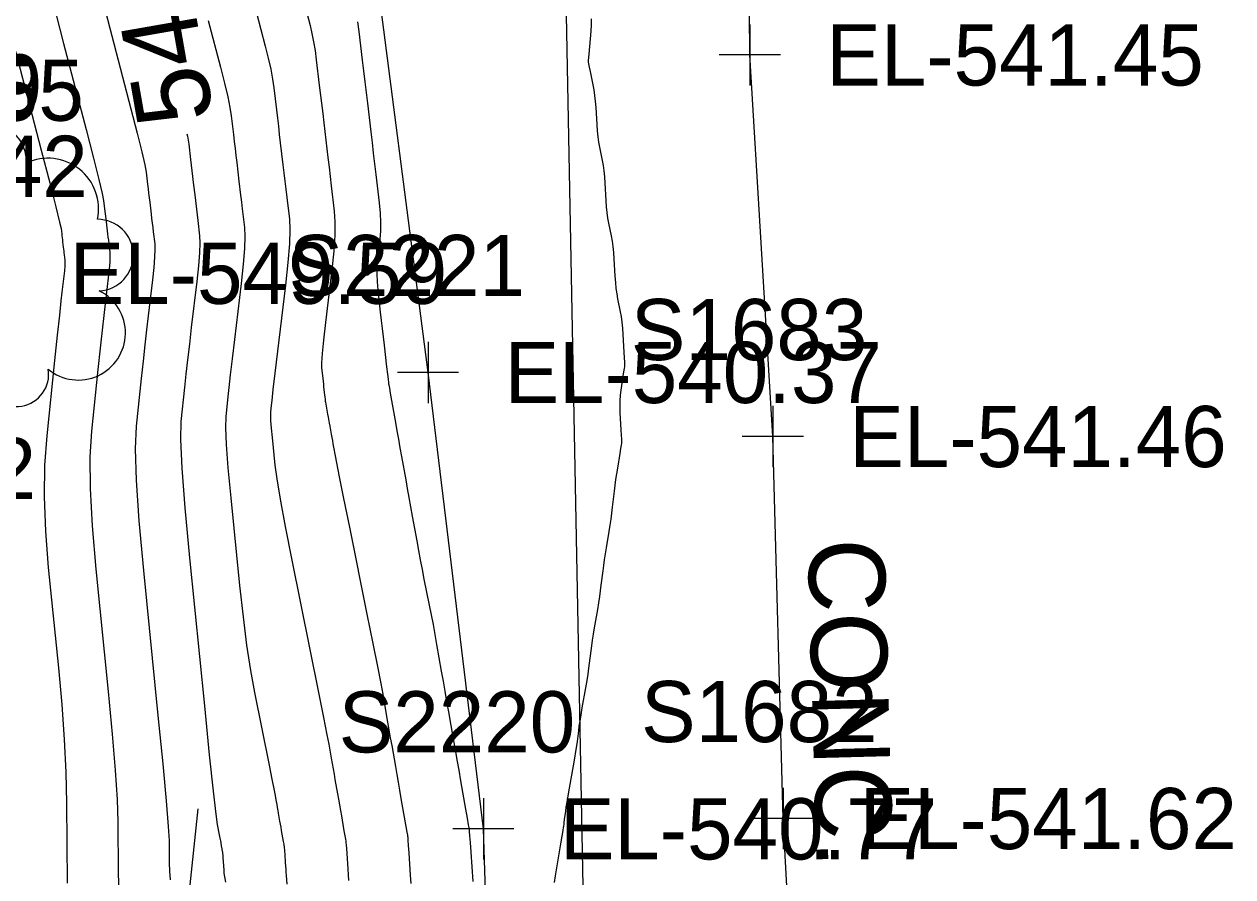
# Model space of a CAD drawing. Extents: x 1724534 to 1727318, y 657156 to 660047.
# Drawn here: x 1725501.3 to 1725580.3, y 658885.5 to 658941.3 of the extents above; entities that cross this region are included whole.
import ezdxf

# ---------------------------------------------------------------- set-up
doc = ezdxf.new("R2010")
doc.units = 0
for name, color, linetype in [('SURVEY - CONTOURS - Index with Text', 7, 'Continuous'), ('SURVEY - CONTOURS - Intermediate with optional Text', 7, 'Continuous'), ('SURVEY - DTM - Breaklines', 7, 'Continuous'), ('SURVEY - DTM - Breaklines - Points - Elevations', 7, 'Continuous'), ('SURVEY - DTM - Breaklines - Points - Locators', 7, 'Continuous'), ('SURVEY - DTM - Breaklines - Points - Numbers', 7, 'Continuous'), ('SURVEY - ROADSIDE BARRIERS - Points - Elevations', 7, 'Continuous'), ('SURVEY - TRANSPORTATION - Features', 7, 'Continuous'), ('SURVEY - TRANSPORTATION - Features - Points - Elevations', 7, 'Continuous'), ('SURVEY - TRANSPORTATION - Features - Points - Locators', 7, 'Continuous'), ('SURVEY - TRANSPORTATION - Features - Points - Numbers', 7, 'Continuous'), ('SURVEY - TRANSPORTATION - Features Text', 7, 'Continuous'), ('SURVEY - UTILITIES - Fiber Optic Cable (Underground) with Text', 7, 'Continuous'), ('SURVEY - UTILITIES - Overhead Wire Crossings', 7, 'Continuous'), ('SURVEY - VEGETATION - Features - Points - Elevations', 7, 'Continuous'), ('SURVEY - VEGETATION - Features - Points - Numbers', 7, 'Continuous'), ('SURVEY - VEGETATION - Features with Text', 7, 'Continuous')]:
    doc.layers.add(name, color=color, linetype=linetype)

msp = doc.modelspace()

# ---------------------------------------------------------------- linework, layer by layer
at = {"layer": 'SURVEY - CONTOURS - Index with Text'}
msp.add_lwpolyline([(1725511.91, 658934.145), (1725511.945, 658933.984), (1725512.031, 658933.472), (1725512.15, 658932.47), (1725512.195, 658932.094), (1725512.24, 658931.719), (1725512.284, 658931.344), (1725512.329, 658930.969), (1725512.447, 658929.97), (1725512.492, 658929.596), (1725512.536, 658929.222), (1725512.581, 658928.849), (1725512.625, 658928.475), (1725512.743, 658927.48), (1725512.765, 658927.013), (1725512.742, 658926.356), (1725512.674, 658925.51), (1725512.562, 658924.476), (1725512.203, 658921.465), (1725512.074, 658920.373), (1725511.957, 658919.355), (1725511.852, 658918.411), (1725511.758, 658917.542), (1725511.525, 658915.324), (1725511.494, 658914.142), (1725511.576, 658912.26), (1725511.772, 658909.678), (1725512.08, 658906.397), (1725513.055, 658896.714), (1725513.381, 658893.505), (1725513.629, 658891.142), (1725513.798, 658889.624), (1725513.887, 658888.95), (1725514.022, 658888.282), (1725514.067, 658888.058), (1725514.101, 658887.888), (1725514.124, 658887.772), (1725514.136, 658887.71), (1725514.153, 658887.615), (1725514.159, 658887.579), (1725514.165, 658887.543), (1725514.171, 658887.507), (1725514.178, 658887.471), (1725514.195, 658887.373), (1725514.201, 658887.337), (1725514.208, 658887.3), (1725514.214, 658887.262), (1725514.221, 658887.225), (1725514.239, 658887.124), (1725514.244, 658887.092), (1725514.249, 658887.068), (1725514.251, 658887.054), (1725514.252, 658887.049), (1725514.252, 658887.049), (1725514.252, 658887.044), (1725514.253, 658887.029), (1725514.255, 658887.005), (1725514.257, 658886.971), (1725514.264, 658886.867), (1725514.267, 658886.828), (1725514.27, 658886.789), (1725514.272, 658886.75), (1725514.275, 658886.71), (1725514.282, 658886.604), (1725514.285, 658886.564), (1725514.288, 658886.524), (1725514.29, 658886.484), (1725514.293, 658886.444), (1725514.301, 658886.336), (1725514.303, 658886.295), (1725514.306, 658886.254), (1725514.309, 658886.213), (1725514.312, 658886.172), (1725514.319, 658886.062), (1725514.322, 658886.02), (1725514.325, 658885.978), (1725514.328, 658885.937), (1725514.331, 658885.894), (1725514.338, 658885.782), (1725514.433, 658885.176)], dxfattribs=at)
at = {"layer": 'SURVEY - CONTOURS - Intermediate with optional Text'}
for points in [[(1725506.592, 658942.158), (1725507.005, 658940.55), (1725508.248, 658935.79), (1725508.66, 658934.192), (1725508.964, 658932.966), (1725509.16, 658932.112), (1725509.249, 658931.632), (1725509.342, 658930.848), (1725509.377, 658930.554), (1725509.412, 658930.26), (1725509.447, 658929.967), (1725509.482, 658929.674), (1725509.575, 658928.893), (1725509.609, 658928.6), (1725509.644, 658928.307), (1725509.679, 658928.015), (1725509.713, 658927.723), (1725509.806, 658926.945), (1725509.823, 658926.579), (1725509.805, 658926.065), (1725509.752, 658925.404), (1725509.664, 658924.594), (1725509.383, 658922.239), (1725509.276, 658921.32), (1725509.164, 658920.329), (1725509.047, 658919.266), (1725508.926, 658918.132), (1725508.598, 658915.011), (1725508.535, 658913.543), (1725508.592, 658911.48), (1725508.769, 658908.822), (1725509.066, 658905.568), (1725510.02, 658896.098), (1725510.333, 658892.922), (1725510.558, 658890.498), (1725510.695, 658888.825), (1725510.744, 658887.903), (1725510.757, 658886.447), (1725510.775, 658885.896), (1725510.819, 658885.333)], [(1725516.47, 658942.052), (1725517.04, 658939.869), (1725517.235, 658939.085), (1725517.393, 658938.371), (1725517.513, 658937.727), (1725517.596, 658937.153), (1725517.767, 658935.714), (1725517.831, 658935.175), (1725517.895, 658934.636), (1725517.959, 658934.097), (1725518.022, 658933.56), (1725518.193, 658932.126), (1725518.256, 658931.589), (1725518.32, 658931.052), (1725518.384, 658930.516), (1725518.448, 658929.98), (1725518.617, 658928.552), (1725518.649, 658927.88), (1725518.616, 658926.938), (1725518.519, 658925.724), (1725518.358, 658924.239), (1725517.842, 658919.917), (1725517.67, 658918.479), (1725517.543, 658917.407), (1725517.461, 658916.702), (1725517.422, 658916.364), (1725517.379, 658915.949), (1725517.373, 658915.728), (1725517.388, 658915.376), (1725517.425, 658914.893), (1725517.482, 658914.28), (1725517.665, 658912.469), (1725517.786, 658911.571), (1725518.012, 658910.235), (1725518.344, 658908.462), (1725518.782, 658906.251), (1725520.526, 658897.601), (1725520.855, 658895.954), (1725521.077, 658894.827), (1725521.191, 658894.222), (1725521.352, 658893.303), (1725521.413, 658892.957), (1725521.474, 658892.609), (1725521.536, 658892.258), (1725521.598, 658891.905), (1725521.764, 658890.96), (1725521.826, 658890.604), (1725521.889, 658890.245), (1725521.953, 658889.884), (1725522.017, 658889.521), (1725522.188, 658888.547), (1725522.284, 658887.999), (1725522.308, 658887.862), (1725522.316, 658887.816), (1725522.316, 658887.815), (1725522.319, 658887.767), (1725522.329, 658887.625), (1725522.345, 658887.389), (1725522.368, 658887.059), (1725522.436, 658886.053), (1725522.462, 658885.674), (1725522.488, 658885.294)], [(1725519.626, 658942.553), (1725519.971, 658941.229), (1725520.094, 658940.717), (1725520.202, 658940.173), (1725520.297, 658939.599), (1725520.378, 658938.993), (1725520.575, 658937.336), (1725520.796, 658935.474), (1725520.869, 658934.855), (1725521.139, 658932.585), (1725521.212, 658931.967), (1725521.286, 658931.349), (1725521.359, 658930.732), (1725521.554, 658929.087), (1725521.599, 658928.386), (1725521.587, 658927.515), (1725521.518, 658926.474), (1725521.392, 658925.264), (1725520.98, 658921.811), (1725520.847, 658920.655), (1725520.759, 658919.774), (1725520.715, 658919.169), (1725520.714, 658918.841), (1725520.772, 658918.332), (1725520.816, 658917.953), (1725520.838, 658917.764), (1725520.859, 658917.576), (1725520.916, 658917.076), (1725520.935, 658916.911), (1725520.949, 658916.793), (1725520.957, 658916.721), (1725520.96, 658916.695), (1725520.962, 658916.687), (1725520.966, 658916.661), (1725520.979, 658916.588), (1725521.12, 658915.8), (1725521.154, 658915.61), (1725521.224, 658915.22), (1725521.26, 658915.021), (1725521.355, 658914.485), (1725521.392, 658914.282), (1725521.428, 658914.076), (1725521.466, 658913.867), (1725521.504, 658913.654), (1725521.606, 658913.082), (1725521.693, 658912.628), (1725521.878, 658911.697), (1725522.161, 658910.287), (1725522.541, 658908.4), (1725523.685, 658902.729), (1725524.072, 658900.806), (1725524.373, 658899.29), (1725524.588, 658898.18), (1725524.719, 658897.478), (1725524.952, 658896.147), (1725525.04, 658895.646), (1725525.129, 658895.142), (1725525.218, 658894.634), (1725525.308, 658894.122), (1725525.548, 658892.753), (1725525.639, 658892.237), (1725525.73, 658891.718), (1725525.822, 658891.195), (1725525.914, 658890.668), (1725526.301, 658888.465), (1725526.336, 658888.266), (1725526.348, 658888.198), (1725526.353, 658888.129), (1725526.367, 658887.923), (1725526.39, 658887.581), (1725526.423, 658887.103), (1725526.522, 658885.645), (1725526.56, 658885.098)], [(1725503.364, 658941.93), (1725503.85, 658940.05), (1725505.317, 658934.43), (1725505.801, 658932.56), (1725506.154, 658931.164), (1725506.376, 658930.241), (1725506.467, 658929.792), (1725506.534, 658929.226), (1725506.61, 658928.59), (1725506.635, 658928.379), (1725506.727, 658927.603), (1725506.752, 658927.392), (1725506.777, 658927.181), (1725506.802, 658926.971), (1725506.869, 658926.409), (1725506.881, 658926.145), (1725506.868, 658925.774), (1725506.83, 658925.297), (1725506.767, 658924.713), (1725506.564, 658923.013), (1725506.477, 658922.266), (1725506.37, 658921.302), (1725506.243, 658920.121), (1725506.094, 658918.721), (1725505.671, 658914.698), (1725505.57, 658913.003), (1725505.584, 658910.932), (1725505.713, 658908.488), (1725505.958, 658905.668), (1725506.765, 658897.651), (1725507.032, 658894.863), (1725507.225, 658892.513), (1725507.346, 658890.601), (1725507.393, 658889.127), (1725507.423, 658885.78), (1725507.464, 658884.512)], [(1725513.315, 658941.551), (1725514.109, 658938.509), (1725514.377, 658937.454), (1725514.583, 658936.569), (1725514.729, 658935.856), (1725514.814, 658935.313), (1725514.959, 658934.092), (1725515.013, 658933.634), (1725515.067, 658933.177), (1725515.121, 658932.721), (1725515.176, 658932.264), (1725515.32, 658931.048), (1725515.428, 658930.137), (1725515.482, 658929.682), (1725515.536, 658929.228), (1725515.68, 658928.016), (1725515.707, 658927.447), (1725515.679, 658926.647), (1725515.597, 658925.617), (1725515.46, 658924.357), (1725515.022, 658920.691), (1725514.872, 658919.426), (1725514.75, 658918.381), (1725514.656, 658917.557), (1725514.59, 658916.953), (1725514.452, 658915.636), (1725514.433, 658914.935), (1725514.482, 658913.818), (1725514.598, 658912.286), (1725514.781, 658910.338), (1725515.36, 658904.591), (1725515.584, 658902.538), (1725515.821, 658900.689), (1725516.071, 658899.043), (1725516.335, 658897.601), (1725517.297, 658892.83), (1725517.478, 658891.921), (1725517.6, 658891.3), (1725517.663, 658890.966), (1725517.752, 658890.459), (1725517.786, 658890.268), (1725517.82, 658890.076), (1725517.854, 658889.883), (1725517.888, 658889.688), (1725517.979, 658889.166), (1725518.014, 658888.97), (1725518.049, 658888.772), (1725518.084, 658888.573), (1725518.213, 658887.836), (1725518.244, 658887.66), (1725518.284, 658887.433), (1725518.284, 658887.432), (1725518.286, 658887.406), (1725518.291, 658887.327), (1725518.3, 658887.197), (1725518.312, 658887.015), (1725518.35, 658886.46), (1725518.379, 658886.042), (1725518.393, 658885.831), (1725518.408, 658885.619), (1725518.446, 658885.053)], [(1725523.081, 658941.47), (1725523.16, 658940.833), (1725523.383, 658938.958), (1725523.466, 658938.255), (1725523.55, 658937.553), (1725523.633, 658936.851), (1725523.716, 658936.15), (1725523.938, 658934.282), (1725524.021, 658933.581), (1725524.104, 658932.882), (1725524.187, 658932.183), (1725524.27, 658931.484), (1725524.491, 658929.623), (1725524.557, 658928.952), (1725524.587, 658928.335), (1725524.582, 658927.772), (1725524.542, 658927.264), (1725524.389, 658925.98), (1725524.346, 658925.49), (1725524.334, 658924.986), (1725524.351, 658924.465), (1725524.398, 658923.929), (1725524.564, 658922.48), (1725524.626, 658921.937), (1725524.688, 658921.397), (1725524.75, 658920.859), (1725524.811, 658920.323), (1725524.974, 658918.896), (1725525.028, 658918.427), (1725525.067, 658918.089), (1725525.091, 658917.883), (1725525.1, 658917.809), (1725525.104, 658917.788), (1725525.117, 658917.713), (1725525.154, 658917.506), (1725525.215, 658917.167), (1725525.299, 658916.695), (1725525.556, 658915.259), (1725525.653, 658914.717), (1725525.751, 658914.165), (1725525.851, 658913.605), (1725525.953, 658913.036), (1725526.227, 658911.508), (1725526.33, 658910.929), (1725526.435, 658910.342), (1725526.542, 658909.744), (1725526.65, 658909.138), (1725526.942, 658907.506), (1725527.054, 658906.891), (1725527.17, 658906.271), (1725527.291, 658905.643), (1725527.417, 658905.01), (1725527.76, 658903.313), (1725527.887, 658902.675), (1725528.01, 658902.032), (1725528.13, 658901.385), (1725528.246, 658900.734), (1725528.552, 658898.991), (1725528.667, 658898.335), (1725528.783, 658897.675), (1725528.9, 658897.01), (1725529.018, 658896.339), (1725529.333, 658894.546), (1725529.451, 658893.871), (1725529.571, 658893.191), (1725529.691, 658892.506), (1725529.812, 658891.816), (1725530.136, 658889.97), (1725530.243, 658889.364), (1725530.319, 658888.931), (1725530.365, 658888.671), (1725530.38, 658888.583), (1725530.38, 658888.581), (1725530.386, 658888.49), (1725530.405, 658888.221), (1725530.435, 658887.773), (1725530.478, 658887.147), (1725530.608, 658885.238)], [(1725535.954, 658885.171), (1725536.017, 658885.599), (1725536.104, 658886.13), (1725536.367, 658887.683), (1725536.454, 658888.192), (1725536.515, 658888.557), (1725536.552, 658888.775), (1725536.565, 658888.848), (1725536.565, 658888.849), (1725536.565, 658888.849), (1725536.565, 658888.849), (1725536.565, 658888.85), (1725536.565, 658888.851), (1725536.565, 658888.853), (1725536.569, 658888.88), (1725536.579, 658888.959), (1725536.596, 658889.091), (1725536.619, 658889.275), (1725536.69, 658889.837), (1725536.725, 658890.089), (1725536.778, 658890.424), (1725536.848, 658890.842), (1725536.936, 658891.342), (1725537.194, 658892.788), (1725537.283, 658893.295), (1725537.355, 658893.732), (1725537.412, 658894.098), (1725537.452, 658894.395), (1725537.538, 658895.09), (1725537.577, 658895.38), (1725537.63, 658895.728), (1725537.695, 658896.133), (1725537.775, 658896.596), (1725538.003, 658897.908), (1725538.083, 658898.377), (1725538.151, 658898.8), (1725538.207, 658899.177), (1725538.25, 658899.507), (1725538.35, 658900.327), (1725538.392, 658900.652), (1725538.444, 658901.012), (1725538.506, 658901.405), (1725538.577, 658901.834), (1725538.78, 658903.022), (1725538.852, 658903.456), (1725538.915, 658903.866), (1725538.97, 658904.252), (1725539.017, 658904.615), (1725539.129, 658905.55), (1725539.174, 658905.907), (1725539.226, 658906.278), (1725539.284, 658906.661), (1725539.348, 658907.057), (1725539.528, 658908.13), (1725539.592, 658908.531), (1725539.652, 658908.929), (1725539.706, 658909.324), (1725539.755, 658909.717), (1725539.879, 658910.76), (1725539.927, 658911.148), (1725539.978, 658911.528), (1725540.032, 658911.901), (1725540.09, 658912.267), (1725540.249, 658913.232), (1725540.301, 658913.549), (1725540.338, 658913.776), (1725540.36, 658913.912), (1725540.368, 658913.957), (1725540.368, 658913.958), (1725540.365, 658914.009), (1725540.356, 658914.164), (1725540.342, 658914.422), (1725540.322, 658914.783), (1725540.26, 658915.882), (1725540.246, 658916.285), (1725540.251, 658916.67), (1725540.274, 658917.036), (1725540.316, 658917.383), (1725540.452, 658918.285), (1725540.497, 658918.581), (1725540.529, 658918.795), (1725540.549, 658918.924), (1725540.556, 658918.971), (1725540.558, 658918.984), (1725540.555, 658919.043), (1725540.547, 658919.208), (1725540.532, 658919.481), (1725540.51, 658919.861), (1725540.446, 658921.017), (1725540.416, 658921.436), (1725540.378, 658921.824), (1725540.329, 658922.182), (1725540.271, 658922.509), (1725540.102, 658923.342), (1725540.044, 658923.669), (1725539.996, 658924.025), (1725539.957, 658924.41), (1725539.928, 658924.824), (1725539.864, 658925.968), (1725539.835, 658926.383), (1725539.796, 658926.77), (1725539.746, 658927.129), (1725539.687, 658927.46), (1725539.514, 658928.304), (1725539.454, 658928.635), (1725539.405, 658928.992), (1725539.366, 658929.376), (1725539.337, 658929.786), (1725539.274, 658930.918), (1725539.245, 658931.329), (1725539.205, 658931.715), (1725539.155, 658932.075), (1725539.094, 658932.409), (1725538.916, 658933.266), (1725538.855, 658933.6), (1725538.805, 658933.958), (1725538.765, 658934.341), (1725538.736, 658934.748), (1725538.674, 658935.866), (1725538.645, 658936.273), (1725538.605, 658936.658), (1725538.553, 658937.019), (1725538.491, 658937.357), (1725538.308, 658938.227), (1725538.249, 658938.513), (1725538.206, 658938.717), (1725538.18, 658938.84), (1725538.171, 658938.883), (1725538.176, 658938.937), (1725538.217, 658939.363), (1725538.359, 658940.87), (1725538.385, 658941.282), (1725538.385, 658941.669)], [(1725500.695, 658939.549), (1725502.386, 658933.071), (1725502.943, 658930.929), (1725503.345, 658929.362), (1725503.592, 658928.369), (1725503.685, 658927.952), (1725503.726, 658927.604), (1725503.742, 658927.474), (1725503.757, 658927.343), (1725503.773, 658927.213), (1725503.788, 658927.083), (1725503.829, 658926.737), (1725503.845, 658926.607), (1725503.86, 658926.477), (1725503.875, 658926.348), (1725503.891, 658926.218), (1725503.932, 658925.873), (1725503.939, 658925.711), (1725503.931, 658925.483), (1725503.908, 658925.19), (1725503.869, 658924.831), (1725503.744, 658923.787), (1725503.679, 658923.213), (1725503.577, 658922.276), (1725503.438, 658920.975), (1725503.262, 658919.31), (1725502.744, 658914.386), (1725502.605, 658912.462), (1725502.576, 658910.385), (1725502.658, 658908.154), (1725502.851, 658905.769), (1725503.511, 658899.203), (1725503.73, 658896.804), (1725503.892, 658894.528), (1725503.996, 658892.378), (1725504.042, 658890.351), (1725504.089, 658885.113)]]:
    msp.add_lwpolyline(points, dxfattribs=at)
at = {"layer": 'SURVEY - DTM - Breaklines'}
msp.add_lwpolyline([(1725533.454, 658738.584), (1725529.91, 658768.444), (1725528.895, 658798.433), (1725528.35, 658828.444), (1725532.274, 658858.683), (1725531.303, 658888.673), (1725527.687, 658918.53), (1725523.837, 658948.374), (1725524.63, 658981.767), (1725524.814, 658996.206), (1725524.72, 658997.154)], dxfattribs=at)
at = {"layer": 'SURVEY - DTM - Breaklines - Points - Locators'}
for p, q in [((1725527.687, 658920.53), (1725527.687, 658916.53)), ((1725529.687, 658918.53), (1725525.687, 658918.53)), ((1725531.303, 658890.673), (1725531.303, 658886.673)), ((1725533.303, 658888.673), (1725529.303, 658888.673))]:
    msp.add_line(p, q, dxfattribs=at)
at = {"layer": 'SURVEY - TRANSPORTATION - Features'}
msp.add_lwpolyline([(1725570.831, 658646.253), (1725568.796, 658661.122), (1725567.732, 658676.049), (1725566.054, 658695.422), (1725564.662, 658714.496), (1725562.732, 658739.426), (1725560.5, 658764.327), (1725558.347, 658789.335), (1725556.113, 658814.238), (1725553.973, 658839.149), (1725552.257, 658864.379), (1725550.906, 658889.348), (1725550.236, 658914.341), (1725548.733, 658939.305), (1725548.535, 658964.315)], dxfattribs=at)
at = {"layer": 'SURVEY - TRANSPORTATION - Features - Points - Locators'}
for p, q in [((1725548.733, 658941.305), (1725548.733, 658937.305)), ((1725550.733, 658939.305), (1725546.733, 658939.305)), ((1725550.236, 658916.341), (1725550.236, 658912.341)), ((1725552.236, 658914.341), (1725548.236, 658914.341)), ((1725550.906, 658891.348), (1725550.906, 658887.348)), ((1725552.906, 658889.348), (1725548.906, 658889.348))]:
    msp.add_line(p, q, dxfattribs=at)
at = {"layer": 'SURVEY - UTILITIES - Fiber Optic Cable (Underground) with Text'}
msp.add_line((1725538.949, 658827.551), (1725533.816, 659093.214), dxfattribs=at)
at = {"layer": 'SURVEY - UTILITIES - Overhead Wire Crossings'}
msp.add_line((1725512.622, 658889.98), (1725457.382, 658365.549), dxfattribs=at)
at = {"layer": 'SURVEY - VEGETATION - Features with Text'}
for centre, radius, start, end in [((1725498.845, 658932.321), 2.575, 358.26311, 173.26338), ((1725502.818, 658929.234), 3.318, 348.1042, 114.94987), ((1725506.071, 658926.208), 2.342, 272.81715, 90.13629), ((1725504.818, 658921.112), 3.077, 230.19848, 63.61817), ((1725500.757, 658918.42), 2.117, 190.17779, 8.92343)]:
    msp.add_arc(centre, radius, start, end, dxfattribs=at)

# ---------------------------------------------------------------- texts
at = {"layer": 'SURVEY - CONTOURS - Index with Text'}
msp.add_text('545', height=5, rotation=99.93984, dxfattribs=at).set_placement((1725513.691, 658935.217))
at = {"layer": 'SURVEY - DTM - Breaklines - Points - Elevations'}
for s, p in [('EL-540.37', (1725532.687, 658916.53)), ('EL-540.77', (1725536.303, 658886.673))]:
    msp.add_text(s, height=4, dxfattribs=at).set_placement(p)
at = {"layer": 'SURVEY - DTM - Breaklines - Points - Numbers'}
for s, p in [('S2221', (1725518.557, 658923.53)), ('S2220', (1725521.842, 658893.673))]:
    msp.add_text(s, height=4, dxfattribs=at).set_placement(p)
at = {"layer": 'SURVEY - ROADSIDE BARRIERS - Points - Elevations'}
for s, p in [('EL-555.55', (1725480.489, 658934.998)), ('EL-556.72', (1725477.364, 658910.252))]:
    msp.add_text(s, height=4, dxfattribs=at).set_placement(p)
at = {"layer": 'SURVEY - TRANSPORTATION - Features - Points - Elevations'}
for s, p in [('EL-541.45', (1725553.733, 658937.305)), ('EL-553.79', (1725477.769, 658935.341)), ('EL-541.46', (1725555.236, 658912.341)), ('EL-541.62', (1725555.906, 658887.348))]:
    msp.add_text(s, height=4, dxfattribs=at).set_placement(p)
at = {"layer": 'SURVEY - TRANSPORTATION - Features - Points - Numbers'}
for s, p in [('S1683', (1725540.948, 658919.341)), ('S1682', (1725541.618, 658894.348))]:
    msp.add_text(s, height=4, dxfattribs=at).set_placement(p)
at = {"layer": 'SURVEY - TRANSPORTATION - Features Text'}
msp.add_text('CONC.', height=5, rotation=271.53559, dxfattribs=at).set_placement((1725552.524, 658907.604))
at = {"layer": 'SURVEY - VEGETATION - Features - Points - Elevations'}
msp.add_text('EL-549.59', height=4, dxfattribs=at).set_placement((1725504.253, 658923.02))
at = {"layer": 'SURVEY - VEGETATION - Features - Points - Numbers'}
msp.add_text('S2142', height=4, dxfattribs=at).set_placement((1725489.965, 658930.02))

doc.saveas('drawing.dxf')
